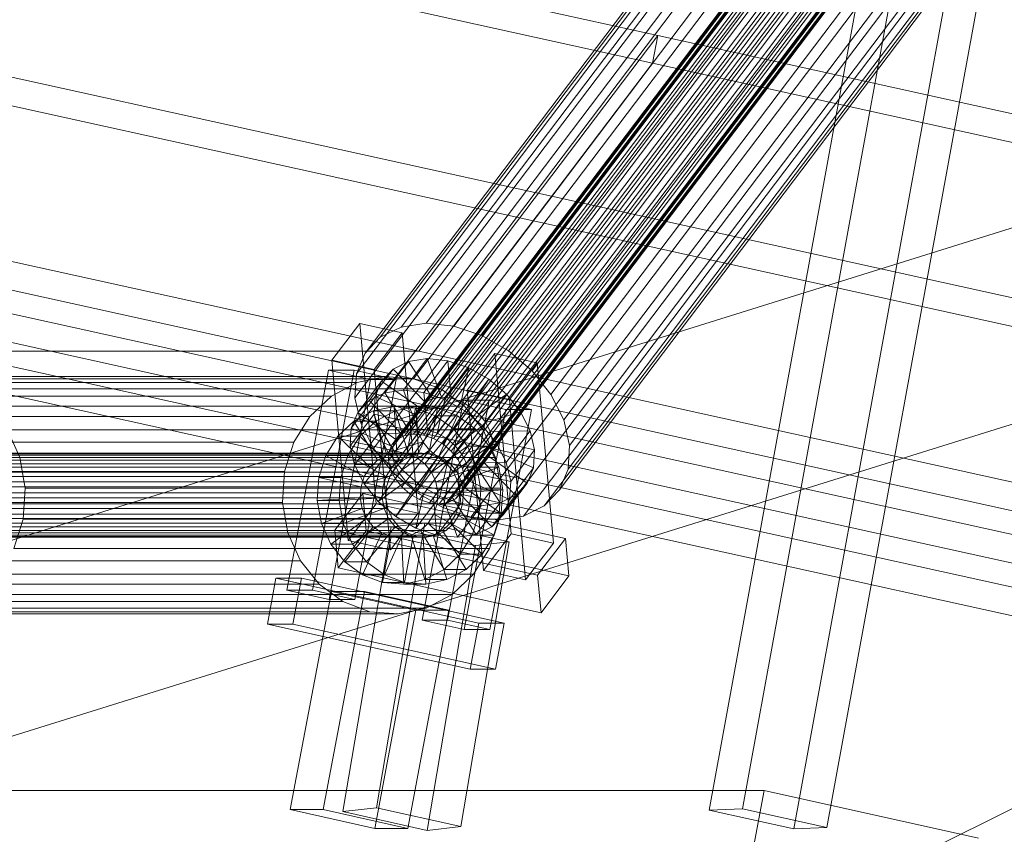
# Model space of a CAD drawing. Header units: millimetres. Extents: x -4738 to 65662, y -68080 to 6847.
# Tile 849 of 1056: x 20768 to 20979, y 1981 to 2155. Entities that reach past the tile are written whole.
import ezdxf

# ---------------------------------------------------------------- set-up
doc = ezdxf.new("R2010")
doc.units = ezdxf.units.MM
for name, color, linetype, lineweight in [('COTAS_P', 1, 'Continuous', 0), ('lateral_C02', 7, 'Continuous', 0), ('lateral_C10', 7, 'Continuous', 0)]:
    doc.layers.add(name, color=color, linetype=linetype, lineweight=lineweight)
doc.dimstyles.new('R19_100', dxfattribs={"dimtxt": 250, "dimasz": 150, "dimexe": 150, "dimexo": 80, "dimgap": 100, "dimtad": 1, "dimtih": 1, "dimtoh": 1, "dimdsep": 46, "dimcen": 0.09, "dimadec": 0, "dimazin": 0, "dimtfac": 1, "dimtdec": 4, "dimtofl": 0, "dimtmove": 0, "dimatfit": 3, "dimfxl": 1, "dimtolj": 1, "dimtzin": 0, "dimarcsym": 0})

# ---------------------------------------------------------------- blocks, each defined once
blk = doc.blocks.new('DIM_R31_4')
at = {"layer": 'COTAS_P'}
for p, q in [((15248.37, 1279.09), (24311.82, 4109.09)), ((24311.82, 4109.09), (24155.23, 4107.34)), ((24311.82, 4109.09), (24182.05, 4021.43)), ((24580.07, 3250), (24311.82, 4109.09)), ((15248.37, 1279.09), (15378.14, 1366.76)), ((15248.37, 1279.09), (15404.97, 1280.85)), ((15516.62, 420), (15248.37, 1279.09))]:
    blk.add_line(p, q, dxfattribs=at)
blk.add_text('9495 P', height=250, rotation=17.3406, dxfattribs=at).set_placement((19750.29, 2789.55))

msp = doc.modelspace()

# ---------------------------------------------------------------- linework, layer by layer
at = {"layer": 'lateral_C02'}
for p, q in [((20484.747, 1955.55), (21630.207, 2313.212)), ((20540.683, 1768.538), (21629.513, 2307.564)), ((20496.669, 1917.368), (21642.129, 2275.03))]:
    msp.add_line(p, q, dxfattribs=at)
at = {"layer": 'lateral_C10'}
for p, q in [((20363.478, 2270.812), (20904.735, 2151.434)), ((20903.637, 2145.554), (20362.38, 2264.932)), ((20950.952, 2216.432), (20855.298, 2089.957)), ((20945.609, 2215.624), (20849.955, 2089.149)), ((20956.821, 2215.808), (20861.167, 2089.334)), ((20941.155, 2213.44), (20845.501, 2086.965)), ((20961.688, 2212.702), (20850.729, 2065.991)), ((20963.581, 2212.988), (20852.622, 2066.278)), ((20965.661, 2212.767), (20854.702, 2066.057)), ((20962.815, 2213.796), (20867.161, 2087.322)), ((20937.894, 2210.028), (20842.24, 2083.553)), ((20958.954, 2210.719), (20847.995, 2064.008)), ((20960.11, 2211.928), (20849.151, 2065.217)), ((20967.785, 2212.054), (20856.826, 2065.344)), ((20969.808, 2210.897), (20858.849, 2064.187)), ((20968.526, 2210.532), (20872.872, 2084.057)), ((20958.3, 2209.157), (20847.341, 2062.447)), ((20971.593, 2209.376), (20860.634, 2062.666)), ((20847.233, 2060.639), (20958.192, 2207.35)), ((20973.019, 2207.594), (20862.06, 2060.883)), ((20973.564, 2206.238), (20877.91, 2079.764)), ((20936.048, 2205.621), (20840.394, 2079.147)), ((20958.638, 2205.419), (20847.679, 2058.709)), ((20973.987, 2205.672), (20863.028, 2058.961)), ((20974.432, 2203.741), (20863.474, 2057.031)), ((20802.922, 2083.981), (20261.665, 2203.359)), ((20853.72, 2083.981), (20312.463, 2203.359)), ((20959.606, 2203.497), (20848.647, 2056.787)), ((20961.031, 2201.715), (20850.072, 2055.004)), ((20974.324, 2201.934), (20863.365, 2055.223)), ((20840.089, 2074.045), (20935.743, 2200.52)), ((20962.817, 2200.194), (20851.858, 2053.483)), ((20973.67, 2200.372), (20862.711, 2053.662)), ((20977.587, 2201.208), (20881.933, 2074.734)), ((20260.567, 2197.479), (20801.824, 2078.101)), ((20311.364, 2197.479), (20852.621, 2078.101)), ((20964.84, 2199.037), (20853.881, 2052.327)), ((20966.964, 2198.324), (20856.005, 2051.613)), ((20969.043, 2198.103), (20858.084, 2051.393)), ((20970.937, 2198.389), (20859.978, 2051.679)), ((20972.515, 2199.163), (20861.556, 2052.453)), ((20980.32, 2195.784), (20884.666, 2069.309)), ((20937, 2195.071), (20841.346, 2068.597)), ((20939.733, 2189.647), (20844.079, 2063.172)), ((20981.577, 2190.335), (20885.922, 2063.861)), ((20981.272, 2185.234), (20885.618, 2058.759)), ((20943.756, 2184.617), (20848.102, 2058.142)), ((20952.018, 2184.474), (20915.746, 1985.973)), ((20922.826, 1986.222), (20959.098, 2184.723)), ((20979.426, 2180.827), (20883.772, 2054.353)), ((20940.862, 1982.213), (20977.134, 2180.713)), ((20948.794, 2180.323), (20853.14, 2053.849)), ((20933.782, 1981.963), (20970.055, 2180.464)), ((20954.505, 2177.059), (20858.851, 2050.585)), ((20976.165, 2177.415), (20880.511, 2050.941)), ((20960.499, 2175.047), (20864.845, 2048.572)), ((20966.368, 2174.423), (20870.713, 2047.949)), ((20971.711, 2175.231), (20876.057, 2048.757)), ((21610.374, 1956.452), (20726.321, 2151.434)), ((20853.72, 2083.981), (20904.735, 2151.434)), ((20904.735, 2151.434), (20903.637, 2145.554)), ((20904.735, 2151.434), (21788.789, 1956.452)), ((20725.222, 2145.554), (21609.275, 1950.571)), ((20903.637, 2145.554), (20852.621, 2078.101)), ((21787.69, 1950.571), (20903.637, 2145.554)), ((20841.118, 2089.932), (20835.167, 2082.062)), ((20850.141, 2087.927), (20841.118, 2089.932)), ((20844.593, 2051.417), (20841.118, 2089.932)), ((20845.501, 2086.965), (20849.955, 2089.149)), ((20849.955, 2089.149), (20855.298, 2089.957)), ((20855.298, 2089.957), (20861.167, 2089.334)), ((20861.167, 2089.334), (20867.161, 2087.322)), ((20842.24, 2083.553), (20845.501, 2086.965)), ((20844.189, 2080.058), (20850.141, 2087.927)), ((20850.141, 2087.927), (20853.616, 2049.412)), ((20867.161, 2087.322), (20872.872, 2084.057)), ((21636.178, 1888.998), (20752.125, 2083.981)), ((20752.125, 2083.981), (20802.922, 2083.981)), ((21686.976, 1888.998), (20802.922, 2083.981)), ((20802.922, 2083.981), (20853.72, 2083.981)), ((21737.773, 1888.998), (20853.72, 2083.981)), ((20872.872, 2084.057), (20877.91, 2079.764)), ((20835.167, 2082.062), (20844.189, 2080.058)), ((20835.167, 2082.062), (20838.642, 2043.547)), ((20840.394, 2079.147), (20842.24, 2083.553)), ((20851.543, 2081.812), (20846.441, 2075.067)), ((20851.543, 2081.812), (20848.211, 2080.178)), ((20855.54, 2082.417), (20850.438, 2075.671)), ((20855.54, 2082.417), (20851.543, 2081.812)), ((20856.681, 2073.861), (20851.543, 2081.812)), ((20859.93, 2081.95), (20854.828, 2075.205)), ((20858.574, 2074.147), (20855.54, 2082.417)), ((20859.93, 2081.95), (20855.54, 2082.417)), ((20860.654, 2073.926), (20859.93, 2081.95)), ((20864.413, 2080.445), (20859.93, 2081.95)), ((20869.99, 2083.517), (20864.038, 2075.647)), ((20879.012, 2081.512), (20869.99, 2083.517)), ((20873.465, 2045.001), (20869.99, 2083.517)), ((20834.412, 2079.96), (20825.554, 2032.935)), ((20831.025, 2032.935), (20839.883, 2079.96)), ((20839.883, 2079.96), (20834.412, 2079.96)), ((20834.412, 2079.96), (20843.43, 2077.955)), ((20848.901, 2077.955), (20839.883, 2079.96)), ((20848.211, 2080.178), (20843.109, 2073.433)), ((20847.664, 2041.542), (20844.189, 2080.058)), ((20848.211, 2080.178), (20845.772, 2077.626)), ((20855.103, 2073.087), (20848.211, 2080.178)), ((20864.413, 2080.445), (20859.312, 2073.699)), ((20862.777, 2073.213), (20864.413, 2080.445)), ((20868.685, 2078.003), (20864.413, 2080.445)), ((20873.06, 2073.642), (20879.012, 2081.512)), ((20877.91, 2079.764), (20881.933, 2074.734)), ((20879.012, 2081.512), (20882.487, 2042.997)), ((20846.533, 2078.571), (20744.938, 2078.571)), ((20801.824, 2078.101), (20751.026, 2078.101)), ((20751.026, 2078.101), (21635.079, 1883.118)), ((20852.621, 2078.101), (20751.026, 2078.101)), ((20852.621, 2078.101), (20801.824, 2078.101)), ((20801.824, 2078.101), (21685.877, 1883.118)), ((20834.573, 2030.93), (20843.43, 2077.955)), ((20848.901, 2077.955), (20840.043, 2030.93)), ((20840.089, 2074.045), (20840.394, 2079.147)), ((20846.533, 2078.571), (20840.54, 2077.313)), ((20845.772, 2077.626), (20840.67, 2070.881)), ((20843.43, 2077.955), (20848.901, 2077.955)), ((20845.772, 2077.626), (20844.391, 2074.33)), ((20853.947, 2071.878), (20845.772, 2077.626)), ((20852.621, 2078.101), (20846.533, 2078.571)), ((20852.621, 2078.101), (21736.674, 1883.118)), ((20858.39, 2075.935), (20852.621, 2078.101)), ((20868.685, 2078.003), (20863.584, 2071.258)), ((20864.801, 2072.057), (20868.685, 2078.003)), ((20872.454, 2074.791), (20868.685, 2078.003)), ((20840.54, 2077.313), (20738.945, 2077.313)), ((20858.39, 2075.935), (20756.795, 2075.935)), ((20840.54, 2077.313), (20835.051, 2074.414)), ((20846.441, 2075.067), (20850.438, 2075.671)), ((20850.438, 2075.671), (20853.473, 2067.402)), ((20850.438, 2075.671), (20854.828, 2075.205)), ((20863.446, 2072.221), (20858.39, 2075.935)), ((20864.038, 2075.647), (20873.06, 2073.642)), ((20864.038, 2075.647), (20867.513, 2037.132)), ((20835.051, 2074.414), (20733.456, 2074.414)), ((20835.051, 2074.414), (20830.44, 2070.069)), ((20844.391, 2074.33), (20839.289, 2067.584)), ((20841.346, 2068.597), (20840.089, 2074.045)), ((20840.67, 2070.881), (20843.109, 2073.433)), ((20843.109, 2073.433), (20846.441, 2075.067)), ((20843.109, 2073.433), (20850.001, 2066.342)), ((20844.391, 2074.33), (20844.163, 2070.514)), ((20853.293, 2070.316), (20844.391, 2074.33)), ((20846.441, 2075.067), (20851.579, 2067.115)), ((20851.579, 2067.115), (20856.681, 2073.861)), ((20853.473, 2067.402), (20858.574, 2074.147)), ((20863.27, 2073.545), (20854.412, 2026.519)), ((20854.828, 2075.205), (20855.552, 2067.181)), ((20854.828, 2075.205), (20859.312, 2073.699)), ((20855.103, 2073.087), (20856.681, 2073.861)), ((20855.552, 2067.181), (20860.654, 2073.926)), ((20856.681, 2073.861), (20858.574, 2074.147)), ((20859.312, 2073.699), (20857.676, 2066.468)), ((20858.574, 2074.147), (20860.654, 2073.926)), ((20859.312, 2073.699), (20863.584, 2071.258)), ((20859.883, 2026.519), (20868.741, 2073.545)), ((20860.654, 2073.926), (20862.777, 2073.213)), ((20868.741, 2073.545), (20863.27, 2073.545)), ((20863.27, 2073.545), (20872.288, 2071.54)), ((20866.586, 2070.535), (20872.454, 2074.791)), ((20872.454, 2074.791), (20867.353, 2068.046)), ((20877.759, 2071.54), (20868.741, 2073.545)), ((20875.463, 2071.029), (20872.454, 2074.791)), ((20876.535, 2035.127), (20873.06, 2073.642)), ((20881.933, 2074.734), (20884.666, 2069.309)), ((20863.446, 2072.221), (20761.851, 2072.221)), ((20839.86, 2069.073), (20843.966, 2071.242)), ((20843.966, 2071.242), (20848.449, 2072.183)), ((20843.966, 2071.242), (20846.877, 2061.755)), ((20848.655, 2071.242), (20843.966, 2071.242)), ((20848.655, 2071.242), (20844.549, 2069.073)), ((20848.449, 2072.183), (20849, 2062.201)), ((20853.138, 2072.183), (20848.449, 2072.183)), ((20848.449, 2072.183), (20853.003, 2071.831)), ((20853.138, 2072.183), (20848.655, 2071.242)), ((20851.566, 2061.755), (20848.655, 2071.242)), ((20848.846, 2065.133), (20853.947, 2071.878)), ((20850.001, 2066.342), (20855.103, 2073.087)), ((20853.003, 2071.831), (20851.158, 2062.034)), ((20857.692, 2071.831), (20853.003, 2071.831)), ((20853.003, 2071.831), (20857.318, 2070.211)), ((20853.689, 2062.201), (20853.138, 2072.183)), ((20857.692, 2071.831), (20853.138, 2072.183)), ((20853.293, 2070.316), (20853.947, 2071.878)), ((20853.947, 2071.878), (20855.103, 2073.087)), ((20855.847, 2062.034), (20857.692, 2071.831)), ((20857.676, 2066.468), (20862.777, 2073.213)), ((20862.007, 2070.211), (20857.692, 2071.831)), ((20859.699, 2065.311), (20864.801, 2072.057)), ((20863.584, 2071.258), (20859.699, 2065.311)), ((20862.777, 2073.213), (20864.801, 2072.057)), ((20863.43, 2024.514), (20872.288, 2071.54)), ((20867.445, 2067.212), (20863.446, 2072.221)), ((20863.584, 2071.258), (20867.353, 2068.046)), ((20864.801, 2072.057), (20866.586, 2070.535)), ((20877.759, 2071.54), (20868.901, 2024.514)), ((20872.288, 2071.54), (20877.759, 2071.54)), ((20830.44, 2070.069), (20728.845, 2070.069)), ((20830.44, 2070.069), (20827.021, 2064.576)), ((20839.061, 2063.768), (20844.163, 2070.514)), ((20839.289, 2067.584), (20840.67, 2070.881)), ((20840.67, 2070.881), (20848.846, 2065.133)), ((20844.163, 2070.514), (20853.185, 2068.509)), ((20844.163, 2070.514), (20845.103, 2066.438)), ((20848.192, 2063.571), (20853.293, 2070.316)), ((20853.185, 2068.509), (20853.293, 2070.316)), ((20857.318, 2070.211), (20853.202, 2061.267)), ((20862.007, 2070.211), (20857.318, 2070.211)), ((20857.318, 2070.211), (20861.1, 2067.433)), ((20857.891, 2061.267), (20862.007, 2070.211)), ((20861.485, 2063.79), (20866.586, 2070.535)), ((20865.789, 2067.433), (20862.007, 2070.211)), ((20866.586, 2070.535), (20868.012, 2068.753)), ((20868.012, 2068.753), (20875.463, 2071.029)), ((20875.463, 2071.029), (20870.362, 2064.283)), ((20877.508, 2066.971), (20875.463, 2071.029)), ((20884.666, 2069.309), (20885.922, 2063.861)), ((20765.85, 2067.212), (20768.52, 2061.249)), ((20867.445, 2067.212), (20765.85, 2067.212)), ((20836.411, 2065.823), (20839.86, 2069.073)), ((20839.061, 2063.768), (20839.289, 2067.584)), ((20839.289, 2067.584), (20848.192, 2063.571)), ((20839.86, 2069.073), (20844.932, 2060.728)), ((20844.549, 2069.073), (20839.86, 2069.073)), ((20844.549, 2069.073), (20841.1, 2065.823)), ((20844.079, 2063.172), (20841.346, 2068.597)), ((20849.621, 2060.728), (20844.549, 2069.073)), ((20853.185, 2068.509), (20848.084, 2061.764)), ((20851.579, 2067.115), (20850.001, 2066.342)), ((20853.473, 2067.402), (20851.579, 2067.115)), ((20853.63, 2066.578), (20853.185, 2068.509)), ((20855.552, 2067.181), (20853.473, 2067.402)), ((20861.1, 2067.433), (20854.993, 2059.951)), ((20857.676, 2066.468), (20855.552, 2067.181)), ((20859.682, 2059.951), (20865.789, 2067.433)), ((20865.789, 2067.433), (20861.1, 2067.433)), ((20861.1, 2067.433), (20864.092, 2063.686)), ((20867.353, 2068.046), (20861.485, 2063.79)), ((20862.91, 2062.007), (20868.012, 2068.753)), ((20868.781, 2063.686), (20865.789, 2067.433)), ((20867.353, 2068.046), (20870.362, 2064.283)), ((20870.114, 2061.249), (20867.445, 2067.212)), ((20868.012, 2068.753), (20868.98, 2066.831)), ((20833.854, 2061.714), (20836.411, 2065.823)), ((20836.411, 2065.823), (20843.298, 2059.188)), ((20841.1, 2065.823), (20836.411, 2065.823)), ((20841.1, 2065.823), (20838.543, 2061.714)), ((20845.103, 2066.438), (20840.001, 2059.693)), ((20847.987, 2059.188), (20841.1, 2065.823)), ((20853.63, 2066.578), (20845.103, 2066.438)), ((20845.103, 2066.438), (20847.147, 2062.381)), ((20847.995, 2064.008), (20849.151, 2065.217)), ((20848.846, 2065.133), (20848.192, 2063.571)), ((20848.529, 2059.833), (20853.63, 2066.578)), ((20850.001, 2066.342), (20848.846, 2065.133)), ((20849.151, 2065.217), (20850.729, 2065.991)), ((20850.729, 2065.991), (20852.622, 2066.278)), ((20852.622, 2066.278), (20854.702, 2066.057)), ((20854.599, 2064.656), (20853.63, 2066.578)), ((20854.702, 2066.057), (20856.826, 2065.344)), ((20856.826, 2065.344), (20858.849, 2064.187)), ((20859.699, 2065.311), (20857.676, 2066.468)), ((20861.485, 2063.79), (20859.699, 2065.311)), ((20863.878, 2060.086), (20868.98, 2066.831)), ((20868.98, 2066.831), (20877.508, 2066.971)), ((20868.98, 2066.831), (20869.425, 2064.9)), ((20877.508, 2066.971), (20872.406, 2060.226)), ((20878.448, 2062.896), (20877.508, 2066.971)), ((20827.021, 2064.576), (20725.427, 2064.576)), ((20827.021, 2064.576), (20825.028, 2058.309)), ((20848.084, 2061.764), (20839.061, 2063.768)), ((20840.001, 2059.693), (20839.061, 2063.768)), ((20848.102, 2058.142), (20844.079, 2063.172)), ((20854.599, 2064.656), (20847.147, 2062.381)), ((20847.341, 2062.447), (20847.995, 2064.008)), ((20848.192, 2063.571), (20848.084, 2061.764)), ((20849.497, 2057.911), (20854.599, 2064.656)), ((20856.024, 2062.874), (20850.156, 2058.618)), ((20850.923, 2056.129), (20856.024, 2062.874)), ((20856.024, 2062.874), (20854.599, 2064.656)), ((20857.809, 2061.353), (20856.024, 2062.874)), ((20864.092, 2063.686), (20856.41, 2058.176)), ((20858.849, 2064.187), (20860.634, 2062.666)), ((20861.099, 2058.176), (20868.781, 2063.686)), ((20862.91, 2062.007), (20861.485, 2063.79)), ((20870.362, 2064.283), (20862.91, 2062.007)), ((20868.781, 2063.686), (20864.092, 2063.686)), ((20864.092, 2063.686), (20866.089, 2059.225)), ((20864.216, 2056.347), (20869.317, 2063.093)), ((20864.324, 2058.155), (20869.425, 2064.9)), ((20869.317, 2063.093), (20868.663, 2061.531)), ((20870.778, 2059.225), (20868.781, 2063.686)), ((20869.425, 2064.9), (20869.317, 2063.093)), ((20869.317, 2063.093), (20878.22, 2059.079)), ((20869.425, 2064.9), (20878.448, 2062.896)), ((20870.362, 2064.283), (20872.406, 2060.226)), ((20878.448, 2062.896), (20873.346, 2056.15)), ((20878.22, 2059.079), (20878.448, 2062.896)), ((20885.922, 2063.861), (20885.618, 2058.759)), ((20850.402, 2060.728), (20734.741, 2060.728)), ((20852.347, 2061.755), (20736.686, 2061.755)), ((20854.471, 2062.201), (20738.809, 2062.201)), ((20856.628, 2062.034), (20740.966, 2062.034)), ((20858.672, 2061.267), (20743.01, 2061.267)), ((20768.52, 2061.249), (20769.678, 2054.739)), ((20870.114, 2061.249), (20768.52, 2061.249)), ((20832.362, 2057.026), (20833.854, 2061.714)), ((20833.854, 2061.714), (20842.087, 2057.242)), ((20838.543, 2061.714), (20833.854, 2061.714)), ((20838.543, 2061.714), (20837.051, 2057.026)), ((20846.776, 2057.242), (20838.543, 2061.714)), ((20847.147, 2062.381), (20842.046, 2055.635)), ((20844.932, 2060.728), (20843.298, 2059.188)), ((20846.877, 2061.755), (20844.932, 2060.728)), ((20844.932, 2060.728), (20849.621, 2060.728)), ((20849, 2062.201), (20846.877, 2061.755)), ((20846.877, 2061.755), (20851.566, 2061.755)), ((20847.147, 2062.381), (20850.156, 2058.618)), ((20847.233, 2060.639), (20847.341, 2062.447)), ((20847.987, 2059.188), (20849.621, 2060.728)), ((20848.084, 2061.764), (20848.529, 2059.833)), ((20850.402, 2060.728), (20848.769, 2059.188)), ((20849, 2062.201), (20853.689, 2062.201)), ((20851.158, 2062.034), (20849, 2062.201)), ((20849.621, 2060.728), (20851.566, 2061.755)), ((20852.347, 2061.755), (20850.402, 2060.728)), ((20851.158, 2062.034), (20855.847, 2062.034)), ((20853.202, 2061.267), (20851.158, 2062.034)), ((20851.566, 2061.755), (20853.689, 2062.201)), ((20854.471, 2062.201), (20852.347, 2061.755)), ((20852.708, 2054.607), (20857.809, 2061.353)), ((20853.202, 2061.267), (20857.891, 2061.267)), ((20854.993, 2059.951), (20853.202, 2061.267)), ((20853.689, 2062.201), (20855.847, 2062.034)), ((20857.809, 2061.353), (20853.925, 2055.406)), ((20856.628, 2062.034), (20854.471, 2062.201)), ((20855.847, 2062.034), (20857.891, 2061.267)), ((20858.672, 2061.267), (20856.628, 2062.034)), ((20859.833, 2060.196), (20857.809, 2061.353)), ((20857.891, 2061.267), (20859.682, 2059.951)), ((20860.464, 2059.951), (20858.672, 2061.267)), ((20860.634, 2062.666), (20862.06, 2060.883)), ((20862.06, 2060.883), (20863.028, 2058.961)), ((20863.878, 2060.086), (20862.91, 2062.007)), ((20863.562, 2054.786), (20868.663, 2061.531)), ((20868.663, 2061.531), (20867.508, 2060.322)), ((20868.663, 2061.531), (20876.839, 2055.783)), ((20871.272, 2054.739), (20870.114, 2061.249)), ((20848.769, 2059.188), (20733.107, 2059.188)), ((20860.464, 2059.951), (20744.802, 2059.951)), ((20840.001, 2059.693), (20848.529, 2059.833)), ((20842.046, 2055.635), (20840.001, 2059.693)), ((20843.298, 2059.188), (20842.087, 2057.242)), ((20843.298, 2059.188), (20847.987, 2059.188)), ((20850.156, 2058.618), (20845.055, 2051.872)), ((20846.776, 2057.242), (20847.987, 2059.188)), ((20847.679, 2058.709), (20847.233, 2060.639)), ((20848.769, 2059.188), (20847.557, 2057.242)), ((20848.647, 2056.787), (20847.679, 2058.709)), ((20848.529, 2059.833), (20849.497, 2057.911)), ((20850.156, 2058.618), (20853.925, 2055.406)), ((20854.731, 2053.451), (20859.833, 2060.196)), ((20854.993, 2059.951), (20859.682, 2059.951)), ((20856.41, 2058.176), (20854.993, 2059.951)), ((20856.855, 2052.738), (20861.957, 2059.483)), ((20866.089, 2059.225), (20857.356, 2056.063)), ((20859.833, 2060.196), (20858.197, 2052.964)), ((20858.935, 2052.517), (20864.036, 2059.262)), ((20859.682, 2059.951), (20861.099, 2058.176)), ((20861.957, 2059.483), (20859.833, 2060.196)), ((20861.881, 2058.176), (20860.464, 2059.951)), ((20860.828, 2052.803), (20865.93, 2059.548)), ((20864.036, 2059.262), (20861.957, 2059.483)), ((20861.957, 2059.483), (20862.681, 2051.459)), ((20862.045, 2056.063), (20870.778, 2059.225)), ((20862.406, 2053.577), (20867.508, 2060.322)), ((20863.028, 2058.961), (20863.474, 2057.031)), ((20872.406, 2060.226), (20863.878, 2060.086)), ((20864.324, 2058.155), (20863.878, 2060.086)), ((20865.93, 2059.548), (20864.036, 2059.262)), ((20864.036, 2059.262), (20867.071, 2050.993)), ((20867.508, 2060.322), (20865.93, 2059.548)), ((20865.93, 2059.548), (20871.068, 2051.597)), ((20870.778, 2059.225), (20866.089, 2059.225)), ((20866.089, 2059.225), (20866.955, 2054.355)), ((20867.508, 2060.322), (20874.399, 2053.231)), ((20871.644, 2054.355), (20870.778, 2059.225)), ((20872.406, 2060.226), (20873.346, 2056.15)), ((20878.22, 2059.079), (20873.118, 2052.334)), ((20876.839, 2055.783), (20878.22, 2059.079)), ((20885.618, 2058.759), (20883.772, 2054.353)), ((20723.433, 2058.309), (20825.028, 2058.309)), ((20847.557, 2057.242), (20731.896, 2057.242)), ((20861.881, 2058.176), (20746.219, 2058.176)), ((20825.028, 2058.309), (20824.595, 2051.695)), ((20832.039, 2052.078), (20832.362, 2057.026)), ((20841.38, 2055.021), (20832.362, 2057.026)), ((20832.362, 2057.026), (20837.051, 2057.026)), ((20837.051, 2057.026), (20836.728, 2052.078)), ((20837.051, 2057.026), (20846.069, 2055.021)), ((20842.087, 2057.242), (20841.38, 2055.021)), ((20842.046, 2055.635), (20849.497, 2057.911)), ((20842.087, 2057.242), (20846.776, 2057.242)), ((20846.069, 2055.021), (20846.776, 2057.242)), ((20847.557, 2057.242), (20846.851, 2055.021)), ((20853.14, 2053.849), (20848.102, 2058.142)), ((20850.072, 2055.004), (20848.647, 2056.787)), ((20849.497, 2057.911), (20850.923, 2056.129)), ((20856.41, 2058.176), (20861.099, 2058.176)), ((20857.356, 2056.063), (20856.41, 2058.176)), ((20861.099, 2058.176), (20862.045, 2056.063)), ((20862.826, 2056.063), (20861.881, 2058.176)), ((20863.474, 2057.031), (20863.365, 2055.223)), ((20864.216, 2056.347), (20864.324, 2058.155)), ((20873.346, 2056.15), (20864.324, 2058.155)), ((20731.189, 2055.021), (20846.851, 2055.021)), ((20862.826, 2056.063), (20747.165, 2056.063)), ((20769.678, 2054.739), (20769.245, 2048.125)), ((20871.272, 2054.739), (20769.678, 2054.739)), ((20841.38, 2055.021), (20841.227, 2052.678)), ((20846.069, 2055.021), (20841.38, 2055.021)), ((20845.055, 2051.872), (20842.046, 2055.635)), ((20845.055, 2051.872), (20850.923, 2056.129)), ((20845.916, 2052.678), (20846.069, 2055.021)), ((20846.851, 2055.021), (20846.698, 2052.678)), ((20853.925, 2055.406), (20848.824, 2048.661)), ((20848.824, 2048.661), (20852.708, 2054.607)), ((20851.858, 2053.483), (20850.072, 2055.004)), ((20850.923, 2056.129), (20852.708, 2054.607)), ((20852.708, 2054.607), (20854.731, 2053.451)), ((20853.925, 2055.406), (20858.197, 2052.964)), ((20857.356, 2056.063), (20862.045, 2056.063)), ((20857.766, 2053.756), (20857.356, 2056.063)), ((20862.045, 2056.063), (20862.455, 2053.756)), ((20862.406, 2053.577), (20863.562, 2054.786)), ((20863.365, 2055.223), (20862.711, 2053.662)), ((20863.237, 2053.756), (20862.826, 2056.063)), ((20863.562, 2054.786), (20864.216, 2056.347)), ((20871.737, 2049.038), (20863.562, 2054.786)), ((20873.118, 2052.334), (20864.216, 2056.347)), ((20870.84, 2048.125), (20871.272, 2054.739)), ((20876.839, 2055.783), (20871.737, 2049.038)), ((20873.346, 2056.15), (20873.118, 2052.334)), ((20874.399, 2053.231), (20876.839, 2055.783)), ((20846.698, 2052.678), (20731.036, 2052.678)), ((20863.237, 2053.756), (20747.575, 2053.756)), ((20832.039, 2052.078), (20841.227, 2052.678)), ((20841.742, 2053.623), (20835.79, 2045.753)), ((20845.916, 2052.678), (20836.728, 2052.078)), ((20841.227, 2052.678), (20841.637, 2050.371)), ((20841.227, 2052.678), (20845.916, 2052.678)), ((20885.049, 2044), (20841.742, 2053.623)), ((20842.466, 2045.599), (20841.742, 2053.623)), ((20846.326, 2050.371), (20845.916, 2052.678)), ((20846.698, 2052.678), (20847.108, 2050.371)), ((20853.881, 2052.327), (20851.858, 2053.483)), ((20853.096, 2046.219), (20854.731, 2053.451)), ((20858.197, 2052.964), (20853.096, 2046.219)), ((20858.851, 2050.585), (20853.14, 2053.849)), ((20856.005, 2051.613), (20853.881, 2052.327)), ((20854.731, 2053.451), (20856.855, 2052.738)), ((20857.579, 2044.714), (20856.855, 2052.738)), ((20856.855, 2052.738), (20858.935, 2052.517)), ((20857.613, 2051.413), (20857.766, 2053.756)), ((20866.955, 2054.355), (20857.766, 2053.756)), ((20857.766, 2053.756), (20862.455, 2053.756)), ((20858.197, 2052.964), (20862.681, 2051.459)), ((20858.935, 2052.517), (20860.828, 2052.803)), ((20861.969, 2044.247), (20858.935, 2052.517)), ((20861.556, 2052.453), (20859.978, 2051.679)), ((20860.828, 2052.803), (20862.406, 2053.577)), ((20865.966, 2044.852), (20860.828, 2052.803)), ((20862.711, 2053.662), (20861.556, 2052.453)), ((20862.455, 2053.756), (20862.302, 2051.413)), ((20869.298, 2046.486), (20862.406, 2053.577)), ((20862.455, 2053.756), (20871.644, 2054.355)), ((20863.083, 2051.413), (20863.237, 2053.756)), ((20866.955, 2054.355), (20866.631, 2049.408)), ((20871.644, 2054.355), (20866.955, 2054.355)), ((20874.399, 2053.231), (20869.298, 2046.486)), ((20871.068, 2051.597), (20874.399, 2053.231)), ((20871.32, 2049.408), (20871.644, 2054.355)), ((20873.118, 2052.334), (20871.737, 2049.038)), ((20883.772, 2054.353), (20880.511, 2050.941)), ((20824.595, 2051.695), (20723, 2051.695)), ((20847.108, 2050.371), (20731.446, 2050.371)), ((20863.083, 2051.413), (20747.422, 2051.413)), ((20824.595, 2051.695), (20825.753, 2045.185)), ((20832.905, 2047.209), (20832.039, 2052.078)), ((20836.728, 2052.078), (20832.039, 2052.078)), ((20832.905, 2047.209), (20841.637, 2050.371)), ((20836.728, 2052.078), (20837.594, 2047.209)), ((20846.326, 2050.371), (20837.594, 2047.209)), ((20838.642, 2043.547), (20844.593, 2051.417)), ((20841.637, 2050.371), (20842.583, 2048.258)), ((20841.637, 2050.371), (20846.326, 2050.371)), ((20844.593, 2051.417), (20853.616, 2049.412)), ((20848.824, 2048.661), (20845.055, 2051.872)), ((20847.272, 2048.258), (20846.326, 2050.371)), ((20847.108, 2050.371), (20848.054, 2048.258)), ((20858.084, 2051.393), (20856.005, 2051.613)), ((20856.907, 2049.192), (20857.613, 2051.413)), ((20862.681, 2051.459), (20857.579, 2044.714)), ((20866.631, 2049.408), (20857.613, 2051.413)), ((20857.613, 2051.413), (20862.302, 2051.413)), ((20859.978, 2051.679), (20858.084, 2051.393)), ((20864.845, 2048.572), (20858.851, 2050.585)), ((20862.302, 2051.413), (20861.596, 2049.192)), ((20867.071, 2050.993), (20861.969, 2044.247)), ((20862.302, 2051.413), (20871.32, 2049.408)), ((20862.377, 2049.192), (20863.083, 2051.413)), ((20862.681, 2051.459), (20867.071, 2050.993)), ((20871.068, 2051.597), (20865.966, 2044.852)), ((20867.071, 2050.993), (20871.068, 2051.597)), ((20880.511, 2050.941), (20876.057, 2048.757)), ((20848.054, 2048.258), (20732.392, 2048.258)), ((20862.377, 2049.192), (20746.715, 2049.192)), ((20769.245, 2048.125), (20767.251, 2041.858)), ((20870.84, 2048.125), (20769.245, 2048.125)), ((20834.902, 2042.748), (20842.583, 2048.258)), ((20847.272, 2048.258), (20839.591, 2042.748)), ((20842.583, 2048.258), (20844, 2046.483)), ((20842.583, 2048.258), (20847.272, 2048.258)), ((20848.689, 2046.483), (20847.272, 2048.258)), ((20853.616, 2049.412), (20847.664, 2041.542)), ((20848.054, 2048.258), (20849.471, 2046.483)), ((20853.096, 2046.219), (20848.824, 2048.661)), ((20855.695, 2047.246), (20856.907, 2049.192)), ((20865.14, 2044.72), (20856.907, 2049.192)), ((20856.907, 2049.192), (20861.596, 2049.192)), ((20861.596, 2049.192), (20860.384, 2047.246)), ((20861.166, 2047.246), (20862.377, 2049.192)), ((20861.596, 2049.192), (20869.829, 2044.72)), ((20870.713, 2047.949), (20864.845, 2048.572)), ((20866.631, 2049.408), (20865.14, 2044.72)), ((20871.32, 2049.408), (20866.631, 2049.408)), ((20868.846, 2041.858), (20870.84, 2048.125)), ((20871.737, 2049.038), (20869.298, 2046.486)), ((20869.829, 2044.72), (20871.32, 2049.408)), ((20876.057, 2048.757), (20870.713, 2047.949)), ((20849.471, 2046.483), (20733.809, 2046.483)), ((20861.166, 2047.246), (20745.504, 2047.246)), ((20834.902, 2042.748), (20832.905, 2047.209)), ((20837.594, 2047.209), (20832.905, 2047.209)), ((20847.812, 2046.475), (20837.472, 1985.648)), ((20837.594, 2047.209), (20839.591, 2042.748)), ((20837.893, 2039.001), (20844, 2046.483)), ((20848.689, 2046.483), (20842.582, 2039.001)), ((20844, 2046.483), (20845.792, 2045.167)), ((20844, 2046.483), (20848.689, 2046.483)), ((20844.651, 1986.461), (20854.991, 2047.289)), ((20854.991, 2047.289), (20847.812, 2046.475)), ((20847.812, 2046.475), (20865.848, 2042.465)), ((20850.481, 2045.167), (20848.689, 2046.483)), ((20849.471, 2046.483), (20851.262, 2045.167)), ((20857.579, 2044.714), (20853.096, 2046.219)), ((20854.061, 2045.706), (20855.695, 2047.246)), ((20873.027, 2043.278), (20854.991, 2047.289)), ((20862.582, 2040.611), (20855.695, 2047.246)), ((20855.695, 2047.246), (20860.384, 2047.246)), ((20860.384, 2047.246), (20858.75, 2045.706)), ((20859.532, 2045.706), (20861.166, 2047.246)), ((20860.384, 2047.246), (20867.271, 2040.611)), ((20869.298, 2046.486), (20865.966, 2044.852)), ((20825.753, 2045.185), (20724.158, 2045.185)), ((20851.262, 2045.167), (20735.601, 2045.167)), ((20853.306, 2044.4), (20737.645, 2044.4)), ((20855.464, 2044.233), (20739.802, 2044.233)), ((20857.587, 2044.679), (20741.925, 2044.679)), ((20859.532, 2045.706), (20743.87, 2045.706)), ((20825.753, 2045.185), (20828.422, 2039.222)), ((20835.79, 2045.753), (20879.097, 2036.131)), ((20835.79, 2045.753), (20836.514, 2037.729)), ((20836.514, 2037.729), (20842.466, 2045.599)), ((20841.675, 2036.223), (20845.792, 2045.167)), ((20842.466, 2045.599), (20885.773, 2035.976)), ((20845.792, 2045.167), (20847.836, 2044.4)), ((20845.792, 2045.167), (20850.481, 2045.167)), ((20845.99, 2034.603), (20847.836, 2044.4)), ((20850.481, 2045.167), (20846.364, 2036.223)), ((20847.836, 2044.4), (20849.993, 2044.233)), ((20847.836, 2044.4), (20852.525, 2044.4)), ((20849.993, 2044.233), (20852.116, 2044.679)), ((20850.545, 2034.251), (20849.993, 2044.233)), ((20849.993, 2044.233), (20854.682, 2044.233)), ((20852.525, 2044.4), (20850.481, 2045.167)), ((20852.525, 2044.4), (20850.679, 2034.603)), ((20851.262, 2045.167), (20853.306, 2044.4)), ((20852.116, 2044.679), (20854.061, 2045.706)), ((20855.027, 2035.192), (20852.116, 2044.679)), ((20852.116, 2044.679), (20856.805, 2044.679)), ((20854.682, 2044.233), (20852.525, 2044.4)), ((20853.306, 2044.4), (20855.464, 2044.233)), ((20859.133, 2037.361), (20854.061, 2045.706)), ((20854.061, 2045.706), (20858.75, 2045.706)), ((20856.805, 2044.679), (20854.682, 2044.233)), ((20854.682, 2044.233), (20855.234, 2034.251)), ((20855.464, 2044.233), (20857.587, 2044.679)), ((20858.75, 2045.706), (20856.805, 2044.679)), ((20856.805, 2044.679), (20859.716, 2035.192)), ((20861.969, 2044.247), (20857.579, 2044.714)), ((20857.587, 2044.679), (20859.532, 2045.706)), ((20858.75, 2045.706), (20863.822, 2037.361)), ((20865.966, 2044.852), (20861.969, 2044.247)), ((20865.14, 2044.72), (20862.582, 2040.611)), ((20869.829, 2044.72), (20865.14, 2044.72)), ((20867.271, 2040.611), (20869.829, 2044.72)), ((20867.513, 2037.132), (20873.465, 2045.001)), ((20873.465, 2045.001), (20882.487, 2042.997)), ((20879.097, 2036.131), (20885.049, 2044)), ((20885.049, 2044), (20885.773, 2035.976)), ((20868.846, 2041.858), (20767.251, 2041.858)), ((20837.893, 2039.001), (20834.902, 2042.748)), ((20839.591, 2042.748), (20834.902, 2042.748)), ((20847.664, 2041.542), (20838.642, 2043.547)), ((20839.591, 2042.748), (20842.582, 2039.001)), ((20855.508, 1981.637), (20865.848, 2042.465)), ((20862.687, 1982.451), (20873.027, 2043.278)), ((20865.427, 2036.365), (20868.846, 2041.858)), ((20865.848, 2042.465), (20873.027, 2043.278)), ((20882.487, 2042.997), (20876.535, 2035.127)), ((20862.582, 2040.611), (20859.133, 2037.361)), ((20867.271, 2040.611), (20862.582, 2040.611)), ((20863.822, 2037.361), (20867.271, 2040.611)), ((20828.422, 2039.222), (20726.828, 2039.222)), ((20828.422, 2039.222), (20832.421, 2034.213)), ((20879.821, 2028.107), (20836.514, 2037.729)), ((20841.675, 2036.223), (20837.893, 2039.001)), ((20842.582, 2039.001), (20837.893, 2039.001)), ((20842.582, 2039.001), (20846.364, 2036.223)), ((20865.427, 2036.365), (20763.832, 2036.365)), ((20823.218, 2035.495), (20821.373, 2025.698)), ((20828.689, 2035.495), (20823.218, 2035.495)), ((20823.218, 2035.495), (20866.505, 2025.872)), ((20826.843, 2025.698), (20828.689, 2035.495)), ((20871.975, 2025.872), (20828.689, 2035.495)), ((20845.99, 2034.603), (20841.675, 2036.223)), ((20846.364, 2036.223), (20841.675, 2036.223)), ((20846.364, 2036.223), (20850.679, 2034.603)), ((20859.133, 2037.361), (20855.027, 2035.192)), ((20863.822, 2037.361), (20859.133, 2037.361)), ((20859.716, 2035.192), (20863.822, 2037.361)), ((20860.816, 2032.02), (20865.427, 2036.365)), ((20876.535, 2035.127), (20867.513, 2037.132)), ((20879.821, 2028.107), (20879.097, 2036.131)), ((20885.773, 2035.976), (20879.821, 2028.107)), ((20832.421, 2034.213), (20730.827, 2034.213)), ((20832.421, 2034.213), (20837.478, 2030.498)), ((20850.545, 2034.251), (20845.99, 2034.603)), ((20850.679, 2034.603), (20845.99, 2034.603)), ((20855.027, 2035.192), (20850.545, 2034.251)), ((20855.234, 2034.251), (20850.545, 2034.251)), ((20850.679, 2034.603), (20855.234, 2034.251)), ((20859.716, 2035.192), (20855.027, 2035.192)), ((20855.234, 2034.251), (20859.716, 2035.192)), ((20860.816, 2032.02), (20759.221, 2032.02)), ((20834.573, 2030.93), (20825.554, 2032.935)), ((20825.554, 2032.935), (20831.025, 2032.935)), ((20835.062, 2032.689), (20826.278, 1986.055)), ((20831.025, 2032.935), (20840.043, 2030.93)), ((20833.311, 1986.055), (20842.095, 2032.689)), ((20835.062, 2032.689), (20853.098, 2028.679)), ((20842.095, 2032.689), (20835.062, 2032.689)), ((20860.132, 2028.679), (20842.095, 2032.689)), ((20855.327, 2029.12), (20860.816, 2032.02)), ((20837.478, 2030.498), (20735.883, 2030.498)), ((20840.043, 2030.93), (20834.573, 2030.93)), ((20837.478, 2030.498), (20843.246, 2028.333)), ((20843.246, 2028.333), (20741.652, 2028.333)), ((20849.335, 2027.863), (20747.74, 2027.863)), ((20855.327, 2029.12), (20753.733, 2029.12)), ((20843.246, 2028.333), (20849.335, 2027.863)), ((20844.314, 1982.046), (20853.098, 2028.679)), ((20849.335, 2027.863), (20855.327, 2029.12)), ((20851.348, 1982.046), (20860.132, 2028.679)), ((20853.098, 2028.679), (20860.132, 2028.679)), ((20864.66, 2016.075), (20821.373, 2025.698)), ((20821.373, 2025.698), (20826.843, 2025.698)), ((20826.843, 2025.698), (20870.13, 2016.075)), ((20863.43, 2024.514), (20854.412, 2026.519)), ((20854.412, 2026.519), (20859.883, 2026.519)), ((20859.883, 2026.519), (20868.901, 2024.514)), ((20864.66, 2016.075), (20866.505, 2025.872)), ((20866.505, 2025.872), (20871.975, 2025.872)), ((20871.975, 2025.872), (20870.13, 2016.075)), ((20868.901, 2024.514), (20863.43, 2024.514)), ((20870.13, 2016.075), (20864.66, 2016.075)), ((20927.455, 1990.122), (20595.318, 1990.122)), ((20925.24, 1978.366), (20927.455, 1990.122)), ((20973.267, 1979.938), (20927.455, 1990.122)), ((20826.278, 1986.055), (20833.311, 1986.055)), ((20844.314, 1982.046), (20826.278, 1986.055)), ((20833.311, 1986.055), (20851.348, 1982.046)), ((20837.472, 1985.648), (20844.651, 1986.461)), ((20855.508, 1981.637), (20837.472, 1985.648)), ((20844.651, 1986.461), (20862.687, 1982.451)), ((20915.746, 1985.973), (20922.826, 1986.222)), ((20933.782, 1981.963), (20915.746, 1985.973)), ((20922.826, 1986.222), (20940.862, 1982.213)), ((20851.348, 1982.046), (20844.314, 1982.046)), ((20862.687, 1982.451), (20855.508, 1981.637)), ((20940.862, 1982.213), (20933.782, 1981.963))]:
    msp.add_line(p, q, dxfattribs=at)

# ---------------------------------------------------------------- dimensions: what is measured, and where the dimension line sits
at = {"layer": 'COTAS_P'}
dim = msp.add_aligned_dim(p1=(15516.618, 420), p2=(24580.067, 3250), distance=900, text='<> P', dimstyle='R19_100', dxfattribs=at)
dim.commit()
dim.dimension.update_dxf_attribs({"geometry": 'DIM_R31_4', "text_midpoint": (19780.096, 2694.095)})

doc.saveas('drawing.dxf')
